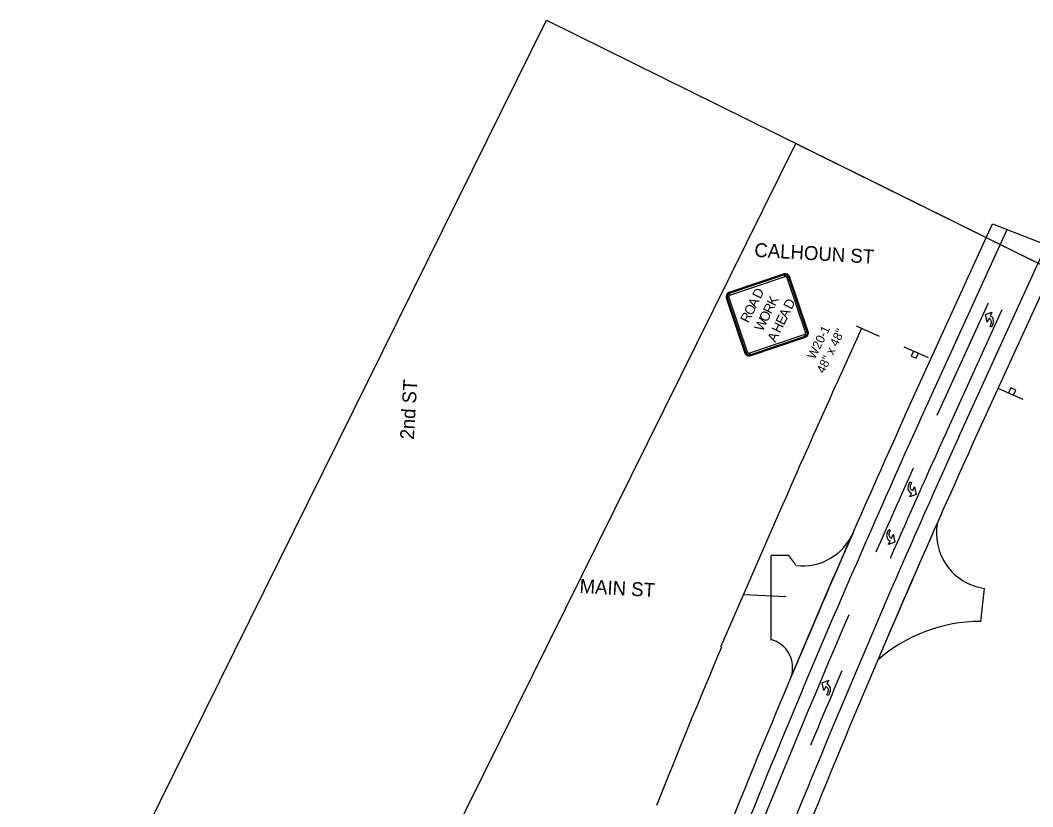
# Model space of a CAD drawing. Extents: x 14104283 to 14129344, y 8637090 to 8673339.
# Drawn here: x 14119504 to 14120414, y 8670958 to 8671666 of the extents above; entities that cross this region are included whole.
import ezdxf

# ---------------------------------------------------------------- set-up
doc = ezdxf.new("R2010")
doc.units = 0
for name, color, linetype in [('Cell', 7, 'Continuous'), ('Default', 7, 'Continuous'), ('dsnNonPlotable', 7, 'Continuous'), ('dsnPaintExistingBrokenLaneLineWhite', 7, 'Continuous'), ('dsnPaintExistingDoubleCenterYellow', 7, 'Continuous'), ('dsnPaintExistingLaneLineWhite', 7, 'Continuous'), ('dsnPaintExistingNoPassingYellow', 7, 'Continuous'), ('dsnPaintExistingSymbolWhite', 7, 'Continuous'), ('dsnStdLabel', 7, 'Continuous'), ('dsnTextOverlapEven', 7, 'Continuous')]:
    doc.layers.add(name, color=color, linetype=linetype)

msp = doc.modelspace()

# ---------------------------------------------------------------- linework, layer by layer
at = {"layer": 'Cell'}
for p, q in [((14120190.54, 8671437.51), (14120140.81, 8671420.69)), ((14120190.84, 8671436.62), (14120191.34, 8671435.15)), ((14120192.93, 8671434.36), (14120194.41, 8671434.86)), ((14120212.12, 8671385.43), (14120195.29, 8671435.16)), ((14120141.61, 8671418.32), (14120141.11, 8671419.8)), ((14120138.46, 8671415.93), (14120155.28, 8671366.2)), ((14120139.35, 8671416.23), (14120140.83, 8671416.74)), ((14120374.86, 8671397.32), (14120374.57, 8671397.44)), ((14120375.69, 8671399.82), (14120375.86, 8671399.75)), ((14120208.97, 8671383.05), (14120209.47, 8671381.57)), ((14120211.23, 8671385.13), (14120209.75, 8671384.63)), ((14120160.04, 8671363.85), (14120209.77, 8671380.68)), ((14120157.65, 8671367), (14120156.17, 8671366.5)), ((14120159.74, 8671364.74), (14120159.24, 8671366.22)), ((14120298.12, 8671371.97), (14120320.06, 8671362.24)), ((14120405.36, 8671324.5), (14120383.42, 8671334.23)), ((14120304.97, 8671240.3), (14120304.8, 8671240.37)), ((14120305.8, 8671242.8), (14120306.09, 8671242.68)), ((14120228.19, 8671066.08), (14120227.89, 8671066.2)), ((14120229.01, 8671068.58), (14120229.18, 8671068.51))]:
    msp.add_line(p, q, dxfattribs=at)
for points in [[(14120190.84, 8671436.62), (14120141.11, 8671419.8), (14120141.61, 8671418.32), (14120191.34, 8671435.15), (14120190.84, 8671436.62)], [(14120211.23, 8671385.13), (14120194.41, 8671434.86), (14120192.93, 8671434.36), (14120209.75, 8671384.63), (14120211.23, 8671385.13)], [(14120139.35, 8671416.23), (14120156.17, 8671366.5), (14120157.65, 8671367), (14120140.83, 8671416.74), (14120139.35, 8671416.23)], [(14120159.74, 8671364.74), (14120209.47, 8671381.57), (14120208.97, 8671383.05), (14120159.24, 8671366.22), (14120159.74, 8671364.74)], [(14120311.21, 8671366.08), (14120306.72, 8671368.07), (14120304.73, 8671363.58), (14120309.22, 8671361.59)], [(14120392.27, 8671330.4), (14120396.75, 8671328.41), (14120398.74, 8671332.9), (14120394.26, 8671334.89)]]:
    msp.add_lwpolyline(points, close=True, dxfattribs=at)
for points in [[(14120371.51, 8671400.96), (14120377.26, 8671403.15), (14120375.69, 8671399.82)], [(14120371.51, 8671400.96), (14120377.26, 8671403.15), (14120375.69, 8671399.82)], [(14120374.57, 8671397.44), (14120373, 8671394.1), (14120371.51, 8671400.96)], [(14120374.57, 8671397.44), (14120373, 8671394.1), (14120371.51, 8671400.96)], [(14120374.86, 8671397.32), (14120374.57, 8671397.44)], [(14120375.69, 8671399.82), (14120375.86, 8671399.75)], [(14120378.47, 8671393), (14120377.08, 8671389.59), (14120375.69, 8671390.16), (14120376.69, 8671392.59)], [(14120378.47, 8671393), (14120377.08, 8671389.59), (14120375.69, 8671390.16), (14120376.69, 8671392.59)], [(14120311.21, 8671366.08), (14120306.72, 8671368.07), (14120304.73, 8671363.58), (14120309.22, 8671361.59), (14120311.21, 8671366.08)], [(14120392.27, 8671330.4), (14120396.75, 8671328.41), (14120398.74, 8671332.9), (14120394.26, 8671334.89), (14120392.27, 8671330.4)], [(14120302.19, 8671247.12), (14120303.59, 8671250.53), (14120304.97, 8671249.96), (14120303.97, 8671247.53)], [(14120302.19, 8671247.12), (14120303.59, 8671250.53), (14120304.97, 8671249.96), (14120303.97, 8671247.53)], [(14120309.15, 8671239.15), (14120303.41, 8671236.97), (14120304.97, 8671240.3)], [(14120309.15, 8671239.15), (14120303.41, 8671236.97), (14120304.97, 8671240.3)], [(14120304.97, 8671240.3), (14120304.8, 8671240.37)], [(14120305.8, 8671242.8), (14120306.09, 8671242.68)], [(14120306.09, 8671242.68), (14120307.66, 8671246.02), (14120309.15, 8671239.15)], [(14120306.09, 8671242.68), (14120307.66, 8671246.02), (14120309.15, 8671239.15)], [(14120224.84, 8671069.73), (14120230.58, 8671071.91), (14120229.01, 8671068.58)], [(14120224.84, 8671069.73), (14120230.58, 8671071.91), (14120229.01, 8671068.58)], [(14120227.89, 8671066.2), (14120226.33, 8671062.86), (14120224.84, 8671069.73)], [(14120227.89, 8671066.2), (14120226.33, 8671062.86), (14120224.84, 8671069.73)], [(14120228.19, 8671066.08), (14120227.89, 8671066.2)], [(14120229.01, 8671068.58), (14120229.18, 8671068.51)], [(14120231.8, 8671061.76), (14120230.4, 8671058.35), (14120229.02, 8671058.92), (14120230.01, 8671061.35)], [(14120231.8, 8671061.76), (14120230.4, 8671058.35), (14120229.02, 8671058.92), (14120230.01, 8671061.35)]]:
    msp.add_lwpolyline(points, dxfattribs=at)
for centre, radius, start, end in [((14120191.74, 8671433.96), 3.75, 18.69133, 108.69097), ((14120191.74, 8671433.96), 2.81, 18.69133, 108.69097), ((14120191.74, 8671433.96), 1.25, 18.69133, 108.69097), ((14120142.01, 8671417.14), 3.75, 108.69116, 198.69091), ((14120142.01, 8671417.14), 2.81, 108.69116, 198.69091), ((14120142.01, 8671417.14), 1.25, 108.69116, 198.69091), ((14120208.57, 8671384.23), 1.25, 288.69112, 18.69133), ((14120208.57, 8671384.23), 2.81, 288.69112, 18.69133), ((14120208.57, 8671384.23), 3.75, 288.69112, 18.69133), ((14120158.84, 8671367.41), 3.75, 198.69091, 288.69112), ((14120158.84, 8671367.41), 2.81, 198.69091, 288.69112), ((14120158.84, 8671367.41), 1.25, 198.69091, 288.69112)]:
    msp.add_arc(centre, radius, start, end, dxfattribs=at)
for centre, major_axis in [((14120373.47, 8671393.91), (-1.4, -3.4)), ((14120373.47, 8671393.91), (-1.4, -3.4)), ((14120373.86, 8671394.89), (-2, -4.86)), ((14120373.86, 8671394.89), (-2, -4.86)), ((14120306.8, 8671245.23), (2, 4.86)), ((14120306.8, 8671245.23), (2, 4.86)), ((14120307.2, 8671246.21), (1.4, 3.4)), ((14120307.2, 8671246.21), (1.4, 3.4)), ((14120226.79, 8671062.67), (-1.4, -3.4)), ((14120226.79, 8671062.67), (-1.4, -3.4)), ((14120227.19, 8671063.65), (-2, -4.86)), ((14120227.19, 8671063.65), (-2, -4.86))]:
    msp.add_ellipse(centre, major_axis=major_axis, ratio=0.9474, start_param=1.570796, end_param=3.141593, dxfattribs=at)
at = {"layer": 'Default'}
for p, q in [((14120299.05, 8671309.7), (14120377.89, 8671482.48)), ((14120377.89, 8671482.48), (14120439.43, 8671458.62)), ((14120439.43, 8671458.62), (14120360.58, 8671285.85)), ((14120178.66, 8671183.53), (14120178.57, 8671107.94)), ((14120178.66, 8671183.53), (14120178.57, 8671107.94)), ((14120194.78, 8671184.26), (14120178.66, 8671184.28)), ((14120194.78, 8671184.26), (14120178.66, 8671184.28)), ((14120201.14, 8671175.81), (14120194.78, 8671184.26)), ((14120201.14, 8671175.81), (14120194.78, 8671184.26)), ((14120370.32, 8671154.59), (14120366.92, 8671124.88)), ((14120370.32, 8671154.59), (14120366.92, 8671124.88))]:
    msp.add_line(p, q, dxfattribs=at)
for centre, radius, start, end in [((14129121.85, 8667322.17), 9682.06, 155.679047, 159.752527), ((14129183.39, 8667298.31), 9682.06, 155.679047, 159.752527), ((14129183.39, 8667298.31), 9682.06, 156.147175, 156.944032), ((14129183.39, 8667298.31), 9682.06, 156.147175, 156.944032), ((14120377.64, 8671204.28), 50.22, 169.26689, 261.62039), ((14120377.64, 8671204.28), 50.22, 169.26689, 261.62039), ((14129121.85, 8667321.78), 9682.06, 156.357056, 157.190609), ((14129121.85, 8667321.78), 9682.06, 156.357056, 157.190609), ((14120206.76, 8671224.64), 49.9, 263.43874, 336.35706), ((14120206.76, 8671224.64), 49.9, 263.43874, 336.35706), ((14120367.19, 8670984.54), 140.34, 90.1123, 131.22448), ((14120367.19, 8670984.54), 140.34, 90.1123, 131.22448), ((14120171.71, 8671083.17), 26.45, 342.44391, 74.50773), ((14120171.71, 8671083.17), 26.45, 342.44391, 74.50773)]:
    msp.add_arc(centre, radius, start, end, dxfattribs=at)
at = {"layer": 'dsnNonPlotable'}
for points in [[(14119282.05, 8670260.59), (14119976.78, 8671665.73), (14120882.16, 8671218.09), (14120187.43, 8669812.95)], [(14119506.15, 8670149.79), (14120200.88, 8671554.92), (14120653.57, 8671331.1), (14119958.84, 8669925.97)]]:
    msp.add_lwpolyline(points, close=True, dxfattribs=at)
at = {"layer": 'dsnPaintExistingBrokenLaneLineWhite'}
for p, q in [((14120312.1, 8671304.64), (14120390.94, 8671477.42)), ((14120347.53, 8671290.91), (14120426.37, 8671463.68))]:
    msp.add_line(p, q, dxfattribs=at)
for centre in [(14129134.9, 8667317.11), (14129170.33, 8667303.37)]:
    msp.add_arc(centre, 9682.06, 155.679047, 159.752527, dxfattribs=at)
at = {"layer": 'dsnPaintExistingDoubleCenterYellow'}
msp.add_line((14120154.18, 8671149.09), (14120192.38, 8671147.26), dxfattribs=at)
at = {"layer": 'dsnPaintExistingLaneLineWhite'}
for centre, start, end in [((14129146.09, 8667312.77), 155.922818, 156.412134), ((14129159.14, 8667307.71), 157.066648, 157.495995)]:
    msp.add_arc(centre, 9682.06, start, end, dxfattribs=at)
at = {"layer": 'dsnPaintExistingNoPassingYellow'}
for p, q in [((14120373.94, 8671411.26), (14120327.82, 8671310.18)), ((14120336.34, 8671295.24), (14120386.64, 8671405.47))]:
    msp.add_line(p, q, dxfattribs=at)
for centre, start, end in [((14129159.14, 8667307.71), 155.679047, 156.415602), ((14129146.09, 8667312.77), 156.77428, 159.752527)]:
    msp.add_arc(centre, 9682.06, start, end, dxfattribs=at)
at = {"layer": 'dsnPaintExistingSymbolWhite'}
for p, q in [((14120374.86, 8671397.32), (14120374.57, 8671397.44)), ((14120375.69, 8671399.82), (14120375.86, 8671399.75)), ((14120304.97, 8671240.3), (14120304.8, 8671240.37)), ((14120305.8, 8671242.8), (14120306.09, 8671242.68)), ((14120285.87, 8671197.33), (14120285.7, 8671197.4)), ((14120286.7, 8671199.83), (14120286.99, 8671199.72)), ((14120228.19, 8671066.08), (14120227.89, 8671066.2)), ((14120229.01, 8671068.58), (14120229.18, 8671068.51))]:
    msp.add_line(p, q, dxfattribs=at)
for points in [[(14120371.51, 8671400.96), (14120377.26, 8671403.15), (14120375.69, 8671399.82)], [(14120371.51, 8671400.96), (14120377.26, 8671403.15), (14120375.69, 8671399.82)], [(14120374.57, 8671397.44), (14120373, 8671394.1), (14120371.51, 8671400.96)], [(14120374.57, 8671397.44), (14120373, 8671394.1), (14120371.51, 8671400.96)], [(14120374.86, 8671397.32), (14120374.57, 8671397.44)], [(14120375.69, 8671399.82), (14120375.86, 8671399.75)], [(14120378.47, 8671393), (14120377.08, 8671389.59), (14120375.69, 8671390.16), (14120376.69, 8671392.59)], [(14120378.47, 8671393), (14120377.08, 8671389.59), (14120375.69, 8671390.16), (14120376.69, 8671392.59)], [(14120302.19, 8671247.12), (14120303.59, 8671250.53), (14120304.97, 8671249.96), (14120303.97, 8671247.53)], [(14120302.19, 8671247.12), (14120303.59, 8671250.53), (14120304.97, 8671249.96), (14120303.97, 8671247.53)], [(14120309.15, 8671239.15), (14120303.41, 8671236.97), (14120304.97, 8671240.3)], [(14120309.15, 8671239.15), (14120303.41, 8671236.97), (14120304.97, 8671240.3)], [(14120304.97, 8671240.3), (14120304.8, 8671240.37)], [(14120305.8, 8671242.8), (14120306.09, 8671242.68)], [(14120306.09, 8671242.68), (14120307.66, 8671246.02), (14120309.15, 8671239.15)], [(14120306.09, 8671242.68), (14120307.66, 8671246.02), (14120309.15, 8671239.15)], [(14120283.09, 8671204.16), (14120284.49, 8671207.56), (14120285.87, 8671206.99), (14120284.87, 8671204.56)], [(14120283.09, 8671204.16), (14120284.49, 8671207.56), (14120285.87, 8671206.99), (14120284.87, 8671204.56)], [(14120286.99, 8671199.72), (14120288.56, 8671203.05), (14120290.05, 8671196.19)], [(14120286.99, 8671199.72), (14120288.56, 8671203.05), (14120290.05, 8671196.19)], [(14120290.05, 8671196.19), (14120284.31, 8671194), (14120285.87, 8671197.33)], [(14120290.05, 8671196.19), (14120284.31, 8671194), (14120285.87, 8671197.33)], [(14120285.87, 8671197.33), (14120285.7, 8671197.4)], [(14120286.7, 8671199.83), (14120286.99, 8671199.72)], [(14120224.84, 8671069.73), (14120230.58, 8671071.91), (14120229.01, 8671068.58)], [(14120224.84, 8671069.73), (14120230.58, 8671071.91), (14120229.01, 8671068.58)], [(14120227.89, 8671066.2), (14120226.33, 8671062.86), (14120224.84, 8671069.73)], [(14120227.89, 8671066.2), (14120226.33, 8671062.86), (14120224.84, 8671069.73)], [(14120228.19, 8671066.08), (14120227.89, 8671066.2)], [(14120229.01, 8671068.58), (14120229.18, 8671068.51)], [(14120231.8, 8671061.76), (14120230.4, 8671058.35), (14120229.02, 8671058.92), (14120230.01, 8671061.35)], [(14120231.8, 8671061.76), (14120230.4, 8671058.35), (14120229.02, 8671058.92), (14120230.01, 8671061.35)]]:
    msp.add_lwpolyline(points, dxfattribs=at)
for centre, major_axis in [((14120373.47, 8671393.91), (-1.4, -3.4)), ((14120373.47, 8671393.91), (-1.4, -3.4)), ((14120373.86, 8671394.89), (-2, -4.86)), ((14120373.86, 8671394.89), (-2, -4.86)), ((14120306.8, 8671245.23), (2, 4.86)), ((14120306.8, 8671245.23), (2, 4.86)), ((14120307.2, 8671246.21), (1.4, 3.4)), ((14120307.2, 8671246.21), (1.4, 3.4)), ((14120287.7, 8671202.27), (2, 4.86)), ((14120287.7, 8671202.27), (2, 4.86)), ((14120288.1, 8671203.24), (1.4, 3.4)), ((14120288.1, 8671203.24), (1.4, 3.4)), ((14120226.79, 8671062.67), (-1.4, -3.4)), ((14120226.79, 8671062.67), (-1.4, -3.4)), ((14120227.19, 8671063.65), (-2, -4.86)), ((14120227.19, 8671063.65), (-2, -4.86))]:
    msp.add_ellipse(centre, major_axis=major_axis, ratio=0.9474, start_param=1.570796, end_param=3.141593, dxfattribs=at)
at = {"layer": 'dsnStdLabel'}
for p, q in [((14120260.19, 8671388.35), (14120237.18, 8671337.93)), ((14120276.11, 8671381.09), (14120255.64, 8671390.43)), ((14120133.69, 8671102.12), (14120190.19, 8671232.29))]:
    msp.add_line(p, q, dxfattribs=at)
for start, end in [(155.679047, 156.357056), (157.19273, 158.096382)]:
    msp.add_arc((14129121.85, 8667322.17), 9750.06, start, end, dxfattribs=at)

# ---------------------------------------------------------------- texts
at = {"layer": 'Cell'}
for s, height, p in [('D', 8.75, (14120169.2, 8671414.45)), ('A', 8.75, (14120165.23, 8671406.43)), ('R', 8.75, (14120178.88, 8671400.89)), ('K', 8.75, (14120182.39, 8671408)), ('D', 8.75, (14120197.23, 8671404.87)), ('R', 8.75, (14120158.46, 8671392.74)), ('O', 8.75, (14120161.79, 8671399.46)), ('O', 8.75, (14120175.24, 8671393.54)), ('A', 8.75, (14120193.2, 8671396.71)), ('W', 8.75, (14120171.12, 8671385.2)), ('H', 8.75, (14120186.71, 8671383.59)), ('E', 8.75, (14120190.31, 8671390.87)), ('A', 8.75, (14120182.68, 8671375.43)), ('W20-1', 8, (14120218.12, 8671360.12)), ('48" x 48"', 8, (14120226.3, 8671347.33))]:
    msp.add_text(s, height=height, rotation=63.69117, dxfattribs=at).set_placement(p)
at = {"layer": 'dsnTextOverlapEven'}
for s, rotation, p in [('CALHOUN ST', 356.69117, (14120163.46, 8671452.95)), ('2nd ST', 86.69117, (14119857.61, 8671288.23)), ('MAIN ST', 356.69117, (14120006.31, 8671150.63))]:
    msp.add_text(s, height=12.5, rotation=rotation, dxfattribs=at).set_placement(p)

doc.saveas('drawing.dxf')
